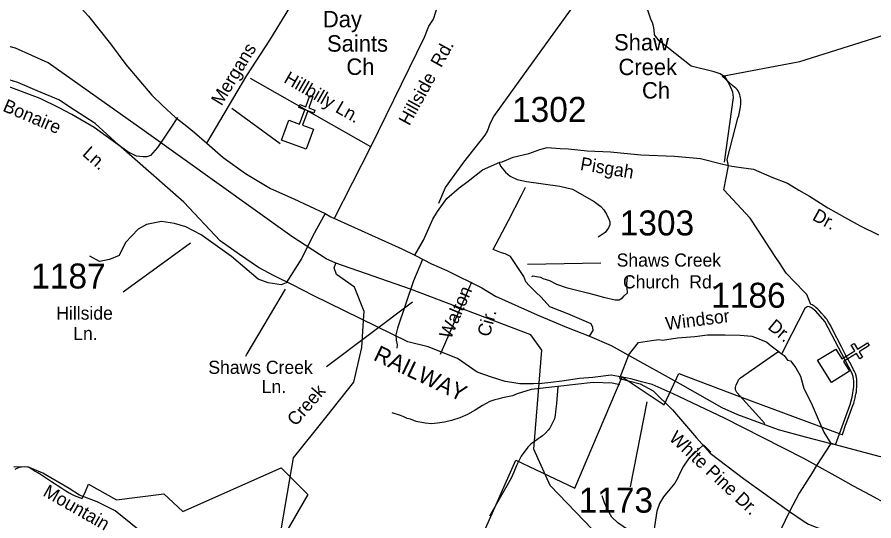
# Model space of a CAD drawing. Extents: x 884530 to 1028605, y 526725 to 653634.
# Drawn here: x 954305 to 958588, y 589570 to 592089 of the extents above; entities that cross this region are included whole.
import ezdxf

# ---------------------------------------------------------------- set-up
doc = ezdxf.new("R2010")
doc.units = 0
for name, color, linetype in [('Exist Boundary Political City Limit New', 7, 'Continuous'), ('Exist Cultural Church CELL', 7, 'Continuous'), ('Exist Cultural Church Label', 7, 'Continuous'), ('Exist Cultural Church with Cemetery Label', 7, 'Continuous'), ('Exist Hydrographic Creek Single Shore', 7, 'Continuous'), ('Exist Hydrographic Creek Single Shore Label', 7, 'Continuous'), ('Exist Railroad Mainline', 7, 'Continuous'), ('Exist Railroad Mainline Label', 7, 'Continuous'), ('Exist Road Non-System Type 51', 7, 'Continuous'), ('Exist Road Non-System Type 51 Label', 7, 'Continuous'), ('Exist Road Primary US Attributed', 7, 'Continuous'), ('Exist Road Secondary Type 41 Attributed', 7, 'Continuous'), ('Exist Road Secondary Type 51 Attributed', 7, 'Continuous'), ('Exist Road Secondary Type 51 Label', 7, 'Continuous'), ('Exist Road Secondary Type 51 Number Label', 7, 'Continuous'), ('Map Preparation Boundary City Limit Buffer Line', 7, 'Continuous')]:
    doc.layers.add(name, color=color, linetype=linetype)

msp = doc.modelspace()

# ---------------------------------------------------------------- linework, layer by layer
at = {"layer": 'Exist Boundary Political City Limit New'}
for points in [[(958449.2, 590056.5), (958456.8, 590077.7), (958478.2, 590133.6), (958483.2, 590147.4), (958486.8, 590158.4), (958493.8, 590184.5), (958496.6, 590196.8), (958498.1, 590203.8), (958500, 590214.1), (958501.4, 590226.8), (958502.3, 590240.5), (958502.8, 590254.8), (958502.8, 590268.2), (958502.1, 590277.6), (958499, 590295.1), (958495.9, 590306.6), (958492.9, 590313.8), (958489.6, 590319.8), (958486.1, 590325.1), (958473.4, 590349.2), (958449.8, 590394.1), (958425.9, 590439.6), (958380.3, 590526.4), (958375.1, 590537.6), (958369.1, 590549.7), (958361.6, 590563.5), (958354.7, 590574.6), (958352.3, 590577.8), (958348.1, 590583.5), (958340.8, 590592.2), (958326.3, 590608.9), (958314.8, 590621.4), (958307.3, 590628.8), (958297.8, 590637.4), (958290.6, 590643.1), (958284.4, 590647.1), (958278.8, 590650.2), (958274.8, 590651.4), (958273.1, 590652.1), (958251.8, 590701.4), (958239.2, 590714.8), (958148.8, 590808.8), (958115.6, 590859.5), (958095, 590890.9), (958007.6, 591024.4), (957968.6, 591083.8), (957836.8, 591224.6), (957860.4, 591345.2), (957854.9, 591376.2), (957908, 591582.9), (957911.8, 591597.4), (957915.4, 591612.8), (957919, 591630), (957920.8, 591641.7), (957921.8, 591652.2), (957922, 591663.4), (957921.9, 591674.7), (957921.2, 591685.5), (957919.7, 591693.6), (957917.4, 591700.4), (957913.9, 591709.3), (957908.9, 591719.4), (957903.4, 591727.2), (957897.7, 591732.8), (957891.8, 591737.4), (957880.8, 591747.2), (957828.6, 591793.2), (958217.8, 591867.4), (958916, 592087.2)], [(956453.9, 589100.1), (956797.8, 589872.8), (957093.4, 589733.9), (957328.8, 590289.2), (957539.9, 590150.4), (957612.4, 590307.4), (957915.2, 590191.1), (958414.7, 590005.8), (958431.2, 590000), (958431.2, 590001.8), (958431.8, 590007.3), (958446.4, 590048.8), (958449.2, 590056.5)], [(954295.2, 589828.9), (954305.4, 589833.4), (954317.1, 589837.4), (954328.8, 589839.8), (954343.6, 589841), (954357.2, 589840.1), (954367.9, 589836.6), (954375.8, 589831.5), (954384.6, 589825.1), (954395.8, 589818.5), (954406.9, 589812.2), (954409, 589810.9), (954417.1, 589806), (954476.3, 589767), (954527.7, 589733.9), (954549.1, 589720.1), (954565.6, 589709.9), (954579.1, 589702.2), (954589.9, 589697.2), (954629.1, 589681.1), (954646.4, 589717.2), (954661.4, 589753.2), (954801.8, 589674.1), (955038.7, 589705.4), (955132.6, 589616), (955624.2, 589835.1), (955758.4, 589700.9), (955566.1, 589370.1)]]:
    msp.add_lwpolyline(points, dxfattribs=at)
at = {"layer": 'Exist Cultural Church CELL'}
for points in [[(955663.1, 591572.9), (955716.6, 591553.6), (955742.6, 591625.2), (955712.5, 591636.1), (955717.9, 591651.1), (955748, 591640.2), (955768.5, 591696.8), (955783.5, 591691.3), (955763.1, 591634.8), (955793.2, 591623.9), (955787.7, 591608.8), (955757.6, 591619.7), (955731.7, 591548.2), (955785.9, 591528.4), (955749.6, 591428.3), (955626.8, 591472.8)], [(958396.9, 590428.6), (958426.9, 590380.2), (958491.7, 590420.3), (958474.9, 590447.5), (958488.5, 590455.9), (958505.3, 590428.7), (958556.4, 590460.3), (958564.9, 590446.7), (958513.7, 590415), (958530.5, 590387.8), (958516.9, 590379.4), (958500.1, 590406.6), (958435.4, 590366.6), (958465.6, 590317.5), (958375, 590261.5), (958306.3, 590372.6)]]:
    msp.add_lwpolyline(points, close=True, dxfattribs=at)
at = {"layer": 'Exist Hydrographic Creek Single Shore'}
msp.add_line((956272, 590728.4), (955898.2, 590858.5), dxfattribs=at)
for points in [[(955898.2, 590858.5), (955849.9, 590879.6), (955678, 590991.3), (954939.8, 591519.8), (954459.9, 591860.9), (954295.9, 591933.1), (953709.3, 592089.3), (953050.5, 592322.5), (952625.9, 592577.1), (952311, 592632.6)], [(955278.8, 588289.7), (955219.8, 588399.9), (955205.1, 588459.3), (954993.3, 588507.7), (955010.2, 588578.1), (954993.3, 588701.9), (955052.3, 588846.3), (955159, 589027.9), (955340.3, 589204.8), (955596.1, 589360.4), (955687, 589884.5), (955847.2, 590087.2), (955988.7, 590263.9), (956027.9, 590435.9), (956037, 590571.8), (956040, 590617), (955991.7, 590737.8), (955901.2, 590801.1), (955889.1, 590834.3), (955898.2, 590858.5)], [(956609.4, 588191.5), (957364.2, 588314.1), (957544.3, 588458.2), (957521.3, 588647.7), (957430.8, 589046.1), (957391.5, 589308.7), (956969.2, 589746.3), (956887.7, 589927.4), (956928.6, 590423.1), (956872.9, 590499.8), (956272, 590728.4)]]:
    msp.add_lwpolyline(points, dxfattribs=at)
at = {"layer": 'Exist Railroad Mainline'}
for points in [[(958300.3, 589845.7), (958237.9, 589881.6), (958031.4, 589986), (957840.4, 590083.7), (957583.5, 590204.7), (957479.4, 590250.8), (957425.7, 590264.8), (957379.8, 590278.8), (957346.9, 590285.6), (957274.9, 590298.1), (957182.6, 590286.9), (957115.8, 590281.5), (957028.3, 590267.8), (956973.1, 590261.5), (956927, 590257), (956885.3, 590255.7), (956817.3, 590255.7), (956778.5, 590261.4), (956744.8, 590266.5), (956702.5, 590279.7), (956676.9, 590288.6), (956605.1, 590313), (956506.3, 590381.1), (956360, 590440.3), (956257.7, 590465.1), (955785.4, 590695.9), (955681.1, 590749.4), (955589.5, 590795.2), (955510.7, 590835.9), (955416.6, 590902.1), (955320, 590970.8), (955138.9, 591162.7), (954811, 591450.2), (954694.9, 591556.3), (954591, 591624), (954512.9, 591675.4), (954405.8, 591719.6), (954307.9, 591762.3), (954199, 591794.6)], [(958656.2, 589651.1), (958570.6, 589698), (958486.4, 589743.9), (958408.6, 589785.7), (958300.3, 589845.7)]]:
    msp.add_lwpolyline(points, dxfattribs=at)
at = {"layer": 'Exist Road Non-System Type 51'}
for p, q in [((956072.7, 591439.4), (955471.7, 591781.5)), ((955378.3, 591632.8), (955620.5, 591456.9)), ((955890.3, 591080.9), (956072.7, 591439.4)), ((956575.5, 590762.9), (956419.4, 590402.3)), ((957772.4, 589912.7), (957735.5, 589949.1)), ((958395.9, 589950.4), (958375.7, 589956.4))]:
    msp.add_line(p, q, dxfattribs=at)
for points in [[(956072.7, 591439.4), (956342, 591989), (956362.1, 592044.2), (956385.5, 592079.1), (956397.8, 592115.4), (956439.4, 592238.6), (956455, 592314.1), (956482.5, 592340.4), (956505.2, 592358), (956514, 592366.9), (956533.3, 592388.2), (956533.3, 592403.3), (956529.9, 592423.5), (956523.3, 592435.1), (956515.7, 592443.6), (956500.1, 592446.3), (956482.5, 592446.3), (956464.8, 592441.2), (956447.3, 592432.4), (956430.9, 592416.1), (956425.8, 592389.6), (956434.6, 592349.2), (956441.5, 592324.5)], [(956413.5, 591159), (956446.2, 591236.1), (956538.5, 591364.3), (956644.4, 591499), (956656, 591518.3), (956670.6, 591560.5), (956687.9, 591592.3), (956840.5, 591805.3), (957149, 592234)], [(957841.2, 591363.2), (957885.7, 591686.9), (957883.3, 591713.4), (957866.7, 591751.5), (957845.2, 591787.1), (957819.5, 591806), (957789.3, 591814.6), (957675, 591843.2), (957513.5, 591969.8), (957491.4, 591999.8), (957489.5, 592024.8), (957486.1, 592042.9), (957480.8, 592062.6), (957475.1, 592073.2), (957470.4, 592084.1), (957465.8, 592097.9), (957460.8, 592113.8), (957457.6, 592123.8), (957449.2, 592134.7), (957439.9, 592143.5), (957430.7, 592149.2)], [(954935.5, 591390.7), (954900.9, 591392.9), (954858, 591415.3), (954689.5, 591536.5), (954577.8, 591602.6), (954511.4, 591636.9), (954419.3, 591681.9), (954273.6, 591737.6), (954176.3, 591762.9), (954153.6, 591760.5), (954144.4, 591755.2), (954106.5, 591720.4), (954041.4, 591608.2), (953975.4, 591458.7)], [(955106.8, 591586.5), (955072.2, 591533.9), (955035, 591478.6), (955005.7, 591436.9), (954971.8, 591396.3), (954952.7, 591389.6), (954935.5, 591390.7)], [(956714.6, 591361.5), (956721.9, 591344), (956746, 591312.9), (956770.2, 591293.4), (956804.3, 591277.2), (956851.8, 591266.5), (957017.9, 591242.8), (957081.4, 591227.7), (957189.5, 591167.1), (957223.2, 591142.6), (957237.5, 591125.8), (957251.2, 591103.9), (957263.4, 591078.9), (957268, 591064.7), (957267, 591049.4), (957260.8, 591034.6), (957244, 591011.7), (957208.8, 590988.6)], [(956330.9, 590876.1), (956285.9, 590770.3), (956205.6, 590532.5), (956197.8, 590499.2), (956199.8, 590472.8), (956204.6, 590450.2), (956203.7, 590433.6)], [(956877, 590792.1), (956884.2, 590795), (956901, 590792.2), (956920.9, 590788.7), (956933.4, 590781), (956966.4, 590771.9), (957001, 590753.2), (957050, 590737.2), (957156.8, 590709.6), (957194.1, 590700.7), (957236.8, 590688.3), (957293.8, 590675.7), (957315.1, 590675.7), (957330.2, 590684.7), (957340.1, 590694.5), (957355.2, 590709.6), (957352.5, 590756.7), (957355.2, 590787)], [(955645.5, 590728.9), (955453.8, 590405.7), (955446, 590392)], [(958395.9, 589950.4), (958469.1, 590152.3), (958479.3, 590188.1), (958487.4, 590241.2), (958487.8, 590267.5), (958484.3, 590291.8), (958479.4, 590307.3), (958342.3, 590566.1), (958297, 590617.8), (958276.3, 590635.5), (958266, 590640.4), (958257.6, 590641.4), (958251.1, 590638.9), (958242.4, 590631.9), (958143.5, 590439.3), (958126.8, 590404.5)], [(958042.1, 590056), (957902.8, 590212.2), (957896.2, 590224.3), (957895.4, 590236.3), (957899.6, 590250.7), (957905.2, 590262.4), (957911.2, 590275.1), (957921.6, 590284.9), (958108.1, 590414.2)], [(958126.8, 590404.5), (958117.4, 590410.4), (958108.1, 590414.2)], [(957317.8, 590250.2), (957279.3, 590257.6), (957185.1, 590260.8), (957007.9, 590241)], [(957007.9, 590241), (956874.1, 590226.3), (956803.7, 590204.9), (956781.4, 590194.2), (956731.1, 590184.6), (956708.4, 590178.4), (956693.4, 590175.6), (956667.2, 590166.2), (956630.4, 590145.8), (956593.7, 590122.9), (956556.5, 590101.2), (956518.1, 590084.2), (956476.4, 590071.2), (956440.4, 590063.7), (956405.5, 590058.7), (956376, 590055.1), (956344.7, 590057.6), (956298.8, 590066.1), (956270.5, 590078.2), (956254.5, 590081.8), (956238.2, 590089.7), (956220.7, 590095.8), (956179.3, 590109.3)], [(957007.9, 590241), (957001.1, 590157.4), (956999.9, 590143.6), (956998.3, 590129.1), (956996.2, 590113.7), (956994.1, 590099.2), (956992.4, 590088.4), (956990.3, 590080.7), (956986.2, 590070.5), (956981.4, 590059.8), (956974.6, 590046.1), (956967.5, 590033.9), (956959.1, 590022.4), (956945.8, 590008.2), (956931.2, 589995.3), (956919.2, 589986.1), (956908.8, 589979.2), (956895.5, 589970.2), (956881.8, 589960.1), (956872.9, 589952.7), (956857.3, 589938.3), (956825.1, 589893.4), (956801.5, 589846.9), (956787.7, 589813.4), (956773.7, 589783.8), (956752.4, 589745.3), (956666.9, 589593.7)], [(957735.5, 589949.1), (957660.5, 589880.5), (957635.7, 589843.8), (957619.6, 589811.6), (957606.7, 589780.8), (957593, 589757.4), (957567.3, 589727.6), (957535.4, 589689.4), (957515.2, 589655.7), (957502.9, 589618.2), (957477.3, 589453.2)], [(957477.3, 589453.2), (957414.4, 589485.9), (957333.8, 589541.9), (957307, 589559.4), (957277.9, 589587.4), (957256.8, 589625.9), (957240.5, 589659.7), (957230, 589694.7)]]:
    msp.add_lwpolyline(points, dxfattribs=at)
at = {"layer": 'Exist Road Non-System Type 51 Label'}
msp.add_lwpolyline([(955851.5, 590342), (956281.8, 590664.8)], dxfattribs=at)
at = {"layer": 'Exist Road Primary US Attributed'}
for points in [[(954203.7, 592472.8), (954454.9, 592279.5), (954587.9, 592173.7), (954662.1, 592093.8), (954771.6, 591954.5), (954848.8, 591852.6), (954978.3, 591698.3), (955034, 591644.8), (955094, 591588.2), (955145.1, 591550.7), (955191.7, 591512), (955253.1, 591458.5)], [(955253.1, 591458.5), (955308, 591410.1), (955335.1, 591387.2), (955446.3, 591306.1), (955571.4, 591232.2), (955688.1, 591179.4), (955844.7, 591106.7)], [(955844.7, 591106.7), (955873.5, 591090.4), (956228.5, 590929.5), (956292.1, 590897.6)], [(956292.1, 590897.6), (956375.5, 590855.1), (956452.4, 590822.5), (956627.2, 590735.6), (956696.8, 590693.5), (956904.3, 590599.4), (957051.2, 590538.7), (957165.8, 590494.1)], [(957165.8, 590494.1), (957273.7, 590446.8), (957360.7, 590398)], [(957360.7, 590398), (957619.6, 590255.7), (957827.6, 590136.7), (957906.3, 590101.9), (958109.9, 590026.3), (958243.6, 589990.2), (958372.1, 589956.5)], [(958372.1, 589956.5), (958394.1, 589950.8), (958611.9, 589892.7), (958739.2, 589873.6), (958798, 589873.5), (958875.9, 589868.7), (958946.2, 589872.3), (959016.4, 589877.9), (959026.4, 589879.5), (959092.7, 589885.3), (959153.2, 589895.1), (959249.8, 589917.8), (959352.6, 589936.3), (959419.5, 589947.3)]]:
    msp.add_lwpolyline(points, dxfattribs=at)
at = {"layer": 'Exist Road Secondary Type 41 Attributed'}
for points in [[(956292.1, 590897.6), (956336.7, 590974.1), (956382.6, 591078.1), (956406, 591116.4), (956452.6, 591182.2), (956513.8, 591235.3), (956559.5, 591269.2), (956631.7, 591324.8), (956717.9, 591362.7), (956729.4, 591365.2), (956784.3, 591389.3), (956862, 591407.5), (956918.6, 591427.5), (956955, 591436.2), (957019.1, 591431.4), (957061.1, 591429.9), (957154.4, 591420), (957270.5, 591415.5), (957422, 591400.2), (957591.3, 591393.7), (957720.8, 591381.3), (957832.6, 591353.9), (957878.4, 591344.2), (957924, 591336.7), (957985.9, 591328.6), (958076.8, 591289.1), (958155.8, 591258.3), (958212.6, 591223.6), (958265.6, 591193.7), (958357.8, 591135.4), (958440.1, 591088.2), (958518.7, 591045.4), (958611.3, 591000.2)], [(955844.7, 591106.7), (955782.2, 590995.3), (955728.7, 590882.7), (955650.2, 590759.5)], [(955650.2, 590759.5), (955624.5, 590749.8), (955559.1, 590760.5), (955509.3, 590778.3), (955377, 590891.5), (955224.9, 590999.5), (955148.5, 591039.6), (955091.5, 591057.4), (955027, 591066.5), (954950.9, 591051), (954910.1, 591028.2), (954847.2, 590961.3), (954815.1, 590897.1), (954766, 590877.5), (954715.9, 590866.7), (954667.9, 590892.6)], [(957360.7, 590398), (957411.6, 590461.7), (957475.3, 590472.3), (957512.4, 590476.4), (957530.3, 590473.4), (957606.5, 590485.2), (957692.8, 590492.1), (957755.2, 590500), (957809.9, 590500.5), (957844.9, 590500.5), (957919.6, 590498.6), (957977.5, 590492.6), (958004.6, 590483), (958049.6, 590464.6)], [(958049.6, 590464.6), (958052.7, 590463.3), (958074.6, 590445.8), (958107.4, 590419.5), (958124.1, 590406.2), (958139.4, 590396.3), (958156.6, 590373.8), (958171.1, 590370.7), (958188.3, 590348.1), (958197.5, 590334.8), (958220.1, 590293.9), (958236.9, 590230.9), (958274.4, 590159.5), (958304.1, 590090.3), (958338.1, 590013.8), (958372.1, 589956.5)]]:
    msp.add_lwpolyline(points, dxfattribs=at)
at = {"layer": 'Exist Road Secondary Type 51 Attributed'}
for points in [[(955253.1, 591458.5), (955453.2, 591797.5), (955568.7, 591974.3), (955718.7, 592220.9), (955855, 592450.2), (955897.1, 592515), (955910.7, 592567.3), (955890.2, 592616.2), (955835.7, 592690.8), (955782.3, 592765.9), (955774.3, 592798.9), (955784.6, 592841), (955819, 592884.4), (955860.7, 592936.1), (955903.9, 592996.4)], [(957165.8, 590494.1), (957184.9, 590521.7), (957182.8, 590536.5), (957174.3, 590555.6), (957057.5, 590604.5), (956968.4, 590640.6), (956924.2, 590688), (956897.1, 590713), (956864.4, 590746.8), (956848.6, 590764.9), (956837.5, 590791.3), (956771, 590891.2), (956745.3, 590905.2), (956725.4, 590910), (956684, 590927.3), (956760.4, 591071.8), (956825.9, 591198.8), (956846.2, 591239.1)], [(957360.7, 590398), (957316.6, 590281.6)], [(957316.6, 590281.6), (957418.9, 590255.6), (957485, 590219.1), (957581.6, 590125.1), (957700.6, 589984.2), (957770, 589908.8), (957935.9, 589782.1), (958166.5, 589616.1)], [(958372.1, 589956.5), (958300.3, 589845.7)], [(954907.5, 589527.7), (954794.7, 589620.4), (954705.7, 589665.5), (954615.9, 589698.4), (954565, 589731), (954432.6, 589808.8), (954359, 589839.7), (954287.5, 589837.6)], [(958300.3, 589845.7), (958279.3, 589809.1), (958214.7, 589707.9), (958166.5, 589616.1)], [(958166.5, 589616.1), (958121.7, 589525.7)], [(958166.5, 589616.1), (958234.2, 589570.5), (958261.6, 589553.5), (958338.1, 589522.8), (958418, 589505.9), (958474.7, 589492.5), (958587.5, 589454.4), (958680.6, 589425.1), (958690.3, 589422.9)]]:
    msp.add_lwpolyline(points, dxfattribs=at)
at = {"layer": 'Exist Road Secondary Type 51 Label'}
for points in [[(954834.6, 590714.4), (955171.3, 590960.4)], [(957222.6, 590857.6), (956856, 590851.9)], [(957371, 589739.9), (957455, 590164.7)]]:
    msp.add_lwpolyline(points, dxfattribs=at)
at = {"layer": 'Map Preparation Boundary City Limit Buffer Line'}
for points in [[(958449.2, 590056.5), (958456.8, 590077.7), (958478.2, 590133.6), (958483.2, 590147.4), (958486.8, 590158.4), (958493.8, 590184.5), (958496.6, 590196.8), (958498.1, 590203.8), (958500, 590214.1), (958501.4, 590226.8), (958502.3, 590240.5), (958502.8, 590254.8), (958502.8, 590268.2), (958502.1, 590277.6), (958499, 590295.1), (958495.9, 590306.6), (958492.9, 590313.8), (958489.6, 590319.8), (958486.1, 590325.1), (958473.4, 590349.2), (958449.8, 590394.1), (958425.9, 590439.6), (958380.3, 590526.4), (958375.1, 590537.6), (958369.1, 590549.7), (958361.6, 590563.5), (958354.7, 590574.6), (958352.3, 590577.8), (958348.1, 590583.5), (958340.8, 590592.2), (958326.3, 590608.9), (958314.8, 590621.4), (958307.3, 590628.8), (958297.8, 590637.4), (958290.6, 590643.1), (958284.4, 590647.1), (958278.8, 590650.2), (958274.8, 590651.4), (958273.1, 590652.1), (958251.8, 590701.4), (958239.2, 590714.8), (958148.8, 590808.8), (958115.6, 590859.5), (958095, 590890.9), (958007.6, 591024.4), (957968.6, 591083.8), (957836.8, 591224.6), (957860.4, 591345.2), (957854.9, 591376.2), (957908, 591582.9), (957911.8, 591597.4), (957915.4, 591612.8), (957919, 591630), (957920.8, 591641.7), (957921.8, 591652.2), (957922, 591663.4), (957921.9, 591674.7), (957921.2, 591685.5), (957919.7, 591693.6), (957917.4, 591700.4), (957913.9, 591709.3), (957908.9, 591719.4), (957903.4, 591727.2), (957897.7, 591732.8), (957891.8, 591737.4), (957880.8, 591747.2), (957828.6, 591793.2), (958217.8, 591867.4), (958916, 592087.2)], [(956453.9, 589100.1), (956797.8, 589872.8), (957093.4, 589733.9), (957328.8, 590289.2), (957539.9, 590150.4), (957612.4, 590307.4), (957915.2, 590191.1), (958414.7, 590005.8), (958431.2, 590000), (958431.2, 590001.8), (958431.8, 590007.3), (958446.4, 590048.8), (958449.2, 590056.5)], [(954295.2, 589828.9), (954305.4, 589833.4), (954317.1, 589837.4), (954328.8, 589839.8), (954343.6, 589841), (954357.2, 589840.1), (954367.9, 589836.6), (954375.8, 589831.5), (954384.6, 589825.1), (954395.8, 589818.5), (954406.9, 589812.2), (954409, 589810.9), (954417.1, 589806), (954476.3, 589767), (954527.7, 589733.9), (954549.1, 589720.1), (954565.6, 589709.9), (954579.1, 589702.2), (954589.9, 589697.2), (954629.1, 589681.1), (954646.4, 589717.2), (954661.4, 589753.2), (954801.8, 589674.1), (955038.7, 589705.4), (955132.6, 589616), (955624.2, 589835.1), (955758.4, 589700.9), (955566.1, 589370.1)]]:
    msp.add_lwpolyline(points, dxfattribs=at)

# ---------------------------------------------------------------- texts
at = {"layer": 'Exist Cultural Church Label'}
for s, p in [('Day', (955833.2, 592038)), ('Saints', (955853.9, 591916.1)), ('Ch', (955950.7, 591799.9))]:
    msp.add_text(s, height=82.02, dxfattribs=at).set_placement(p)
at = {"layer": 'Exist Cultural Church with Cemetery Label'}
for s, p in [('Shaw', (957288.9, 591922)), ('Creek', (957310.9, 591798.8)), ('Ch', (957428.4, 591681.7))]:
    msp.add_text(s, height=82.02, dxfattribs=at).set_placement(p)
at = {"layer": 'Exist Hydrographic Creek Single Shore Label'}
msp.add_text('Creek', height=65.62, rotation=48.9138, dxfattribs=at).set_placement((955697.3, 590039.5))
msp.add_text('Creek', height=65.62, rotation=48.9138, dxfattribs=at).set_placement((955697.3, 590039.5))
at = {"layer": 'Exist Railroad Mainline Label'}
msp.add_text('RAILWAY', height=82.02, rotation=334.5977, dxfattribs=at).set_placement((956080.9, 590375.9))
at = {"layer": 'Exist Road Non-System Type 51 Label'}
for s, height, rotation, p in [('Hillside  Rd.', 65.617, 61.2541, (956265.4, 591541.7)), ('Hillbilly Ln.', 65.617, 330.212, (955632.9, 591764.4)), ('Bonaire', 65.62, 337.0001, (954228.5, 591621.1)), ('Ln.', 65.62, 318.5345, (954626.6, 591399.9)), ('Walton', 65.62, 66.5781, (956472.5, 590474.5)), ('Cir.', 65.62, 74.9362, (956666.9, 590486.4))]:
    msp.add_text(s, height=height, rotation=rotation, dxfattribs=at).set_placement(p)
for s, height, p in [('Shaws Creek', 65.617, (955260.7, 590304.9)), ('Ln.', 65.62, (955527.5, 590208.4))]:
    msp.add_text(s, height=height, dxfattribs=at).set_placement(p)
at = {"layer": 'Exist Road Secondary Type 51 Label'}
for s, height, rotation, p in [('Mergans', 65.62, 58.7485, (955326.3, 591641.7)), ('Pisgah', 65.62, 350.4078, (957116.5, 591325)), ('Dr.', 65.62, 331.4629, (958275.5, 591077)), ('Windsor', 65.62, 7.2607, (957550, 590523.5)), ('Dr.', 65.62, 320.2961, (958052.8, 590533.4)), ('White Pine Dr.', 65.617, 317.1558, (957559.5, 589978.1)), ('Mountain', 65.62, 330.2685, (954429.3, 589697.9))]:
    msp.add_text(s, height=height, rotation=rotation, dxfattribs=at).set_placement(p)
for s, height, p in [('Shaws Creek', 65.617, (957301.9, 590841.1)), ('Church  Rd.', 65.617, (957333.5, 590732.2)), ('Hillside', 65.62, (954500.5, 590575.7)), ('Ln.', 65.62, (954585.2, 590474.1))]:
    msp.add_text(s, height=height, dxfattribs=at).set_placement(p)
at = {"layer": 'Exist Road Secondary Type 51 Number Label'}
for s, p in [('1302', (956779, 591564.8)), ('1303', (957317.3, 590997)), ('1187', (954375.5, 590731.6)), ('1186', (957774.8, 590635.3)), ('1173', (957111.9, 589610.7))]:
    msp.add_text(s, height=125, dxfattribs=at).set_placement(p)

doc.saveas('drawing.dxf')
